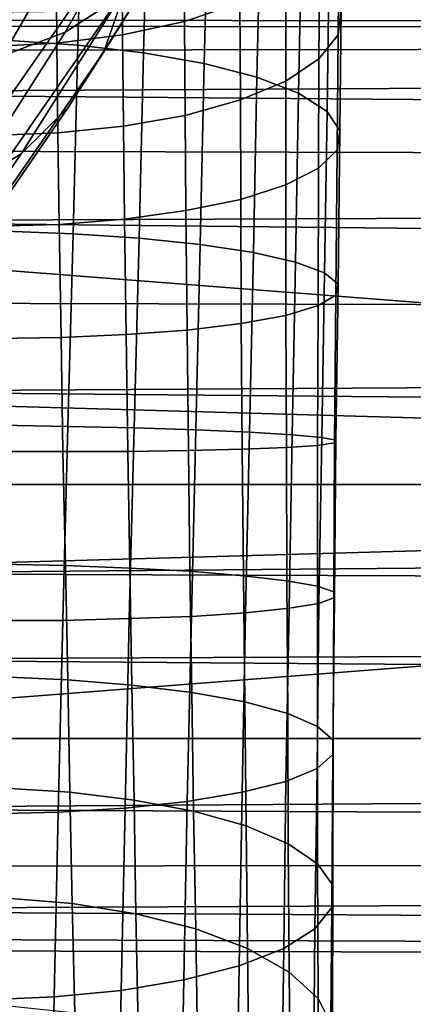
# Model space of a CAD drawing. Extents: x -43.1 to 43.1, y -41.3 to 41.3.
# Tile 434 of 744: x 0.1515 to 0.2396, y -0.1166 to 0.1042. Entities that reach past the tile are written whole.
import ezdxf

# ---------------------------------------------------------------- set-up
doc = ezdxf.new("R2010")
doc.units = 0
for name, color, linetype in [('CABLE', 18, 'CONTINUOUS'), ('CEILING_SUPPORT', 254, 'CONTINUOUS'), ('CLAMP', 254, 'CONTINUOUS'), ('METAL_BASE', 254, 'CONTINUOUS'), ('WIRE', 254, 'CONTINUOUS')]:
    doc.layers.add(name, color=color, linetype=linetype)

msp = doc.modelspace()

# ---------------------------------------------------------------- linework, layer by layer
at = {"layer": 'CABLE'}
for points in [[(0.1591, -0.2653, 28.2591), (0.0042, -0.032, 27.7138), (-0.0211, -0.0398, 27.7175), (0.1337, -0.2731, 28.2628)], [(0.1833, -0.2666, 28.252), (0.0285, -0.0333, 27.7066), (0.0042, -0.032, 27.7138), (0.1591, -0.2653, 28.2591)], [(0.2046, -0.2763, 28.2424), (0.0497, -0.0428, 27.6967), (0.0285, -0.0333, 27.7066), (0.1833, -0.2666, 28.252)], [(0.2209, -0.2943, 28.2308), (0.0658, -0.0606, 27.6847), (0.0497, -0.0428, 27.6967), (0.2046, -0.2763, 28.2424)], [(0.2283, -0.3185, 28.219), (0.0731, -0.0846, 27.6725), (0.0658, -0.0606, 27.6847), (0.2209, -0.2943, 28.2308)], [(0.2246, -0.345, 28.2093), (0.0693, -0.111, 27.6624), (0.0731, -0.0846, 27.6725), (0.2283, -0.3185, 28.219)], [(0.2103, -0.369, 28.2035), (0.0549, -0.1348, 27.6563), (0.0693, -0.111, 27.6624), (0.2246, -0.345, 28.2093)]]:
    msp.add_3dface(points, dxfattribs=at)
at = {"layer": 'CEILING_SUPPORT'}
for points in [[(0.068, 0.0542, 101.9285), (0, 0.7651, 101.9285), (0.7651, 0.7651, 101.9285), (0.7651, 0, 101.9285)], [(0.068, 0.0542, 101.859), (0, 0.7651, 101.859), (0.7651, 0.7651, 101.859), (0.7651, 0, 101.859)], [(0.7651, 0, 101.9285), (0.0848, 0.0193, 101.9285), (0.068, 0.0542, 101.9285)], [(0.7651, 0, 101.859), (0.0848, 0.0193, 101.859), (0.068, 0.0542, 101.859)], [(0.7651, 0, 101.9285), (0.0848, -0.0193, 101.9285), (0.0848, 0.0193, 101.9285)], [(0.7651, 0, 101.859), (0.0848, -0.0193, 101.859), (0.0848, 0.0193, 101.859)], [(0.068, -0.0542, 101.9285), (0.7651, 0, 101.9285), (0.7651, -0.7651, 101.9285), (0, -0.7651, 101.9285)], [(0.068, -0.0542, 101.859), (0.7651, 0, 101.859), (0.7651, -0.7651, 101.859), (0, -0.7651, 101.859)], [(0.068, -0.0542, 101.9285), (0.0848, -0.0193, 101.9285), (0.7651, 0, 101.9285)], [(0.068, -0.0542, 101.859), (0.0848, -0.0193, 101.859), (0.7651, 0, 101.859)]]:
    msp.add_3dface(points, dxfattribs=at)
at = {"layer": 'CLAMP'}
for points in [[(2.4375, 0.1306, 94.036), (2.4213, 0.1007, 94.0439), (-0.0031, 0.1043, 94.0431)], [(2.4213, 0.1007, 93.1625), (2.4375, 0.1306, 93.1704), (-0.0031, 0.1043, 93.1633)], [(2.4213, 0.1007, 94.0439), (0.0177, 0.1028, 94.0434), (-0.0031, 0.1043, 94.0431)], [(2.4213, 0.1007, 93.1625), (-0.0031, 0.1043, 93.1633), (0.0177, 0.1028, 93.163)], [(2.4213, 0.1007, 94.0439), (0.0378, 0.0972, 94.0447), (0.0177, 0.1028, 94.0434)], [(2.4213, 0.1007, 93.1625), (0.0177, 0.1028, 93.163), (0.0378, 0.0972, 93.1617)], [(0.0378, 0.0972, 94.0447), (2.4213, 0.1007, 94.0439), (0.0564, 0.0878, 94.0467)], [(2.4213, 0.1007, 93.1625), (0.0378, 0.0972, 93.1617), (0.0564, 0.0878, 93.1597)], [(2.4213, 0.1007, 94.0439), (2.4093, 0.0686, 94.05), (0.0564, 0.0878, 94.0467)], [(0.0564, 0.0878, 93.1597), (2.4093, 0.0686, 93.1564), (2.4213, 0.1007, 93.1625)], [(0.0727, 0.0749, 94.049), (0.0564, 0.0878, 94.0467), (2.4093, 0.0686, 94.05)], [(0.0564, 0.0878, 93.1597), (0.0727, 0.0749, 93.1574), (2.4093, 0.0686, 93.1564)], [(2.4093, 0.0686, 94.05), (0.0861, 0.059, 94.0514), (0.0727, 0.0749, 94.049)], [(0.0861, 0.059, 93.155), (2.4093, 0.0686, 93.1564), (0.0727, 0.0749, 93.1574)], [(2.4093, 0.0686, 94.05), (2.402, 0.0347, 94.0539), (0.0861, 0.059, 94.0514)], [(2.4093, 0.0686, 93.1564), (0.0861, 0.059, 93.155), (2.402, 0.0347, 93.1525)], [(0.0861, 0.059, 94.0514), (2.402, 0.0347, 94.0539), (0.0961, 0.0407, 94.0534)], [(0.0861, 0.059, 93.155), (0.0961, 0.0407, 93.153), (2.402, 0.0347, 93.1525)], [(0.1022, 0.0208, 94.0548), (0.0961, 0.0407, 94.0534), (2.402, 0.0347, 94.0539)], [(2.402, 0.0347, 93.1525), (0.0961, 0.0407, 93.153), (0.1022, 0.0208, 93.1516)], [(2.402, 0.0347, 94.0539), (2.3995, 0, 94.0553), (0.1022, 0.0208, 94.0548)], [(2.3995, 0, 93.1511), (2.402, 0.0347, 93.1525), (0.1022, 0.0208, 93.1516)], [(0.1022, 0.0208, 94.0548), (2.3995, 0, 94.0553), (0.1043, 0, 94.0553)], [(2.3995, 0, 93.1511), (0.1022, 0.0208, 93.1516), (0.1043, 0, 93.1511)], [(0.1024, -0.02, 94.0548), (2.3995, 0, 94.0553), (2.4012, -0.0287, 94.0544)], [(2.3995, 0, 94.0553), (0.1024, -0.02, 94.0548), (0.1043, 0, 94.0553)], [(0.1024, -0.02, 93.1516), (2.3995, 0, 93.1511), (0.1043, 0, 93.1511)], [(0.1024, -0.02, 93.1516), (2.4012, -0.0287, 93.152), (2.3995, 0, 93.1511)], [(2.4012, -0.0287, 94.0544), (0.0967, -0.0393, 94.0536), (0.1024, -0.02, 94.0548)], [(2.4012, -0.0287, 93.152), (0.1024, -0.02, 93.1516), (0.0967, -0.0393, 93.1528)], [(2.4062, -0.057, 94.0517), (0.0967, -0.0393, 94.0536), (2.4012, -0.0287, 94.0544)], [(2.4012, -0.0287, 93.152), (0.0967, -0.0393, 93.1528), (2.4062, -0.057, 93.1547)], [(2.4062, -0.057, 94.0517), (0.0874, -0.057, 94.0517), (0.0967, -0.0393, 94.0536)], [(2.4062, -0.057, 93.1547), (0.0967, -0.0393, 93.1528), (0.0874, -0.057, 93.1548)], [(0.0749, -0.0727, 94.0494), (2.4062, -0.057, 94.0517), (2.4145, -0.0842, 94.0474)], [(0.0874, -0.057, 94.0517), (2.4062, -0.057, 94.0517), (0.0749, -0.0727, 94.0494)], [(2.4062, -0.057, 93.1547), (0.0749, -0.0727, 93.157), (2.4145, -0.0842, 93.159)], [(2.4062, -0.057, 93.1547), (0.0874, -0.057, 93.1548), (0.0749, -0.0727, 93.157)], [(2.4145, -0.0842, 94.0474), (0.0596, -0.0856, 94.0471), (0.0749, -0.0727, 94.0494)], [(0.0596, -0.0856, 93.1593), (2.4145, -0.0842, 93.159), (0.0749, -0.0727, 93.157)], [(0.0422, -0.0954, 94.0451), (2.4145, -0.0842, 94.0474), (2.4258, -0.1101, 94.0417)], [(2.4145, -0.0842, 94.0474), (0.0422, -0.0954, 94.0451), (0.0596, -0.0856, 94.0471)], [(0.0422, -0.0954, 93.1613), (2.4258, -0.1101, 93.1647), (2.4145, -0.0842, 93.159)], [(0.0422, -0.0954, 93.1613), (2.4145, -0.0842, 93.159), (0.0596, -0.0856, 93.1593)], [(2.4258, -0.1101, 94.0417), (0.0231, -0.1017, 94.0437), (0.0422, -0.0954, 94.0451)], [(2.4258, -0.1101, 93.1647), (0.0422, -0.0954, 93.1613), (0.0231, -0.1017, 93.1627)], [(0.0031, -0.1043, 94.0431), (0.0231, -0.1017, 94.0437), (2.4258, -0.1101, 94.0417)], [(2.4258, -0.1101, 93.1647), (0.0231, -0.1017, 93.1627), (0.0031, -0.1043, 93.1633)], [(2.4258, -0.1101, 94.0417), (-0.6955, -0.1312, 94.0358), (0.0031, -0.1043, 94.0431)], [(2.4258, -0.1101, 93.1647), (0.0031, -0.1043, 93.1633), (-0.6955, -0.1312, 93.1706)], [(-0.6955, -0.1312, 94.0358), (2.4258, -0.1101, 94.0417), (2.4399, -0.1343, 94.0349)], [(2.4399, -0.1343, 93.1715), (2.4258, -0.1101, 93.1647), (-0.6955, -0.1312, 93.1706)]]:
    msp.add_3dface(points, dxfattribs=at)
at = {"layer": 'METAL_BASE'}
for points in [[(-1.669, 0.6609, 8.6989), (-0.8194, 1.6735, 8.6989), (0.4824, 1.903, 8.6989), (1.6271, -1.2421, 8.6989)], [(-0.9992, 1.3658, 8.6989), (-1.609, 0.3096, 8.6989), (-1.3972, -0.8914, 8.6989), (1.2928, 1.3658, 8.6989)], [(-1.3972, -0.8914, 8.6989), (-0.463, -1.6754, 8.6989), (0.7566, -1.6754, 8.6989), (1.2928, 1.3658, 8.6989)], [(-0.8992, 1.2466, 0.6411), (-1.4558, 0.2826, 0.6411), (-1.2625, -0.8137, 0.6411), (1.1929, 1.2466, 0.6411)], [(-1.2625, -0.8137, 0.6411), (-0.4098, -1.5292, 0.6411), (0.7034, -1.5292, 0.6411), (1.1929, 1.2466, 0.6411)], [(-0.8194, -1.6735, 8.6989), (-1.669, -0.6609, 8.6989), (-1.669, 0.6609, 8.6989), (1.6271, -1.2421, 8.6989)]]:
    msp.add_3dface(points, dxfattribs=at)
at = {"layer": 'WIRE'}
for points in [[(0.1617, 0.1722, 3.1845), (0.114, 0.1041, 3.3377), (0.1033, 0.1168, 3.3398), (0.1511, 0.1848, 3.1871)], [(0.1699, 0.1579, 3.1804), (0.1221, 0.0896, 3.3342), (0.114, 0.1041, 3.3377), (0.1617, 0.1722, 3.1845)], [(0.175, 0.1425, 3.1749), (0.1272, 0.074, 3.3292), (0.1221, 0.0896, 3.3342), (0.1699, 0.1579, 3.1804)], [(0.1928, 0.1331, 3.0729), (0.1703, 0.097, 3.1526), (0.1752, 0.1113, 3.1606), (0.1978, 0.1476, 3.0804)], [(0.1768, 0.1267, 3.1682), (0.129, 0.058, 3.3232), (0.1272, 0.074, 3.3292), (0.175, 0.1425, 3.1749)], [(0.1798, 0.1335, 2.9727), (0.1616, 0.1014, 3.0514), (0.1741, 0.1095, 3.058), (0.1925, 0.1421, 2.9784)], [(0.1658, 0.1276, 2.9679), (0.1477, 0.0961, 3.0455), (0.1616, 0.1014, 3.0514), (0.1798, 0.1335, 2.9727)], [(0.1645, 0.0985, 1.3759), (0.1654, 0.1318, 1.3861), (0.1502, 0.133, 1.3831), (0.1493, 0.0995, 1.3728)], [(0.1848, 0.1202, 3.0653), (0.1623, 0.0845, 3.1444), (0.1703, 0.097, 3.1526), (0.1928, 0.1331, 3.0729)], [(0.2228, 0.1008, 1.4726), (0.223, 0.126, 1.483), (0.2239, 0.1329, 1.4673), (0.2235, 0.1065, 1.4563)], [(0.1792, 0.0968, 1.3818), (0.1801, 0.1295, 1.392), (0.1654, 0.1318, 1.3861), (0.1645, 0.0985, 1.3759)], [(0.1928, 0.0944, 1.3905), (0.1936, 0.1264, 1.4006), (0.1801, 0.1295, 1.392), (0.1792, 0.0968, 1.3818)], [(0.1884, 0.1038, 1.534), (0.1883, 0.1245, 1.5444), (0.2008, 0.1294, 1.5351), (0.2008, 0.108, 1.5242)], [(0.1752, 0.1113, 3.1606), (0.1274, 0.0423, 3.3162), (0.129, 0.058, 3.3232), (0.1768, 0.1267, 3.1682)], [(0.1511, 0.1246, 2.9639), (0.1332, 0.0935, 3.0407), (0.1477, 0.0961, 3.0455), (0.1658, 0.1276, 2.9679)], [(0.2046, 0.0913, 1.402), (0.2053, 0.1223, 1.4118), (0.1936, 0.1264, 1.4006), (0.1928, 0.0944, 1.3905)], [(0.2185, 0.0954, 1.4883), (0.2187, 0.1193, 1.4982), (0.223, 0.126, 1.483), (0.2228, 0.1008, 1.4726)], [(0.1745, 0.1008, 1.5413), (0.1743, 0.1209, 1.5514), (0.1883, 0.1245, 1.5444), (0.1884, 0.1038, 1.534)], [(0.2139, 0.0877, 1.4157), (0.2145, 0.1175, 1.4252), (0.2053, 0.1223, 1.4118), (0.2046, 0.0913, 1.402)], [(0.1741, 0.1095, 3.058), (0.1518, 0.0741, 3.1365), (0.1623, 0.0845, 3.1444), (0.1848, 0.1202, 3.0653)], [(0.1598, 0.0989, 1.5459), (0.1596, 0.1188, 1.5557), (0.1743, 0.1209, 1.5514), (0.1745, 0.1008, 1.5413)], [(0.2111, 0.0904, 1.5027), (0.2111, 0.1132, 1.5122), (0.2187, 0.1193, 1.4982), (0.2185, 0.0954, 1.4883)], [(0.145, 0.0982, 1.5479), (0.1448, 0.1179, 1.5576), (0.1596, 0.1188, 1.5557), (0.1598, 0.0989, 1.5459)], [(0.2203, 0.0836, 1.4311), (0.2207, 0.1122, 1.4403), (0.2145, 0.1175, 1.4252), (0.2139, 0.0877, 1.4157)], [(0.2009, 0.0862, 1.5152), (0.2008, 0.108, 1.5242), (0.2111, 0.1132, 1.5122), (0.2111, 0.0904, 1.5027)], [(0.1703, 0.097, 3.1526), (0.1224, 0.0277, 3.3087), (0.1274, 0.0423, 3.3162), (0.1752, 0.1113, 3.1606)], [(0.2232, 0.0793, 1.4475), (0.2235, 0.1065, 1.4563), (0.2207, 0.1122, 1.4403), (0.2203, 0.0836, 1.4311)], [(0.1616, 0.1014, 3.0514), (0.1393, 0.0664, 3.1292), (0.1518, 0.0741, 3.1365), (0.1741, 0.1095, 3.058)], [(0.1885, 0.0827, 1.5254), (0.1884, 0.1038, 1.534), (0.2008, 0.108, 1.5242), (0.2009, 0.0862, 1.5152)], [(0.2226, 0.075, 1.4642), (0.2228, 0.1008, 1.4726), (0.2235, 0.1065, 1.4563), (0.2232, 0.0793, 1.4475)], [(0.1747, 0.0803, 1.533), (0.1745, 0.1008, 1.5413), (0.1884, 0.1038, 1.534), (0.1885, 0.0827, 1.5254)], [(0.1477, 0.0961, 3.0455), (0.1256, 0.0614, 3.1228), (0.1393, 0.0664, 3.1292), (0.1616, 0.1014, 3.0514)], [(0.1634, 0.0562, 1.3671), (0.1645, 0.0985, 1.3759), (0.1493, 0.0995, 1.3728), (0.1482, 0.0568, 1.3641)], [(0.16, 0.0788, 1.5378), (0.1598, 0.0989, 1.5459), (0.1745, 0.1008, 1.5413), (0.1747, 0.0803, 1.533)], [(0.2184, 0.0709, 1.4803), (0.2185, 0.0954, 1.4883), (0.2228, 0.1008, 1.4726), (0.2226, 0.075, 1.4642)], [(0.1452, 0.0782, 1.54), (0.145, 0.0982, 1.5479), (0.1598, 0.0989, 1.5459), (0.16, 0.0788, 1.5378)], [(0.1782, 0.0552, 1.373), (0.1792, 0.0968, 1.3818), (0.1645, 0.0985, 1.3759), (0.1634, 0.0562, 1.3671)], [(0.1623, 0.0845, 3.1444), (0.1144, 0.0148, 3.3011), (0.1224, 0.0277, 3.3087), (0.1703, 0.097, 3.1526)], [(0.1919, 0.0538, 1.3819), (0.1928, 0.0944, 1.3905), (0.1792, 0.0968, 1.3818), (0.1782, 0.0552, 1.373)], [(0.2111, 0.0672, 1.4952), (0.2111, 0.0904, 1.5027), (0.2185, 0.0954, 1.4883), (0.2184, 0.0709, 1.4803)], [(0.2038, 0.052, 1.3934), (0.2046, 0.0913, 1.402), (0.1928, 0.0944, 1.3905), (0.1919, 0.0538, 1.3819)], [(0.2132, 0.0498, 1.4074), (0.2139, 0.0877, 1.4157), (0.2046, 0.0913, 1.402), (0.2038, 0.052, 1.3934)], [(0.201, 0.0639, 1.5081), (0.2009, 0.0862, 1.5152), (0.2111, 0.0904, 1.5027), (0.2111, 0.0672, 1.4952)], [(0.1887, 0.0614, 1.5186), (0.1885, 0.0827, 1.5254), (0.2009, 0.0862, 1.5152), (0.201, 0.0639, 1.5081)], [(0.2197, 0.0474, 1.4231), (0.2203, 0.0836, 1.4311), (0.2139, 0.0877, 1.4157), (0.2132, 0.0498, 1.4074)], [(0.1518, 0.0741, 3.1365), (0.1039, 0.0042, 3.2936), (0.1144, 0.0148, 3.3011), (0.1623, 0.0845, 3.1444)], [(0.1749, 0.0595, 1.5264), (0.1747, 0.0803, 1.533), (0.1885, 0.0827, 1.5254), (0.1887, 0.0614, 1.5186)], [(0.2228, 0.0449, 1.4399), (0.2232, 0.0793, 1.4475), (0.2203, 0.0836, 1.4311), (0.2197, 0.0474, 1.4231)], [(0.1603, 0.0583, 1.5315), (0.16, 0.0788, 1.5378), (0.1747, 0.0803, 1.533), (0.1749, 0.0595, 1.5264)], [(0.1455, 0.0579, 1.5338), (0.1452, 0.0782, 1.54), (0.16, 0.0788, 1.5378), (0.1603, 0.0583, 1.5315)], [(0.2223, 0.0424, 1.4569), (0.2226, 0.075, 1.4642), (0.2232, 0.0793, 1.4475), (0.2228, 0.0449, 1.4399)], [(0.1393, 0.0664, 3.1292), (0.0914, -0.0038, 3.2867), (0.1039, 0.0042, 3.2936), (0.1518, 0.0741, 3.1365)], [(0.2183, 0.0401, 1.4734), (0.2184, 0.0709, 1.4803), (0.2226, 0.075, 1.4642), (0.2223, 0.0424, 1.4569)], [(0.2111, 0.0379, 1.4886), (0.2111, 0.0672, 1.4952), (0.2184, 0.0709, 1.4803), (0.2183, 0.0401, 1.4734)], [(0.2011, 0.0361, 1.5019), (0.201, 0.0639, 1.5081), (0.2111, 0.0672, 1.4952), (0.2111, 0.0379, 1.4886)], [(0.189, 0.0346, 1.5127), (0.1887, 0.0614, 1.5186), (0.201, 0.0639, 1.5081), (0.2011, 0.0361, 1.5019)], [(0.1753, 0.0336, 1.5209), (0.1749, 0.0595, 1.5264), (0.1887, 0.0614, 1.5186), (0.189, 0.0346, 1.5127)], [(0.1459, 0.0327, 1.5286), (0.1455, 0.0579, 1.5338), (0.1603, 0.0583, 1.5315), (0.1607, 0.0329, 1.5261)], [(0.1607, 0.0329, 1.5261), (0.1603, 0.0583, 1.5315), (0.1749, 0.0595, 1.5264), (0.1753, 0.0336, 1.5209)], [(0.1622, 0.013, 1.363), (0.1634, 0.0562, 1.3671), (0.1482, 0.0568, 1.3641), (0.147, 0.0133, 1.3601)], [(0.1771, 0.0127, 1.3688), (0.1782, 0.0552, 1.373), (0.1634, 0.0562, 1.3671), (0.1622, 0.013, 1.363)], [(0.1909, 0.0122, 1.3776), (0.1919, 0.0538, 1.3819), (0.1782, 0.0552, 1.373), (0.1771, 0.0127, 1.3688)], [(0.2029, 0.0117, 1.3892), (0.2038, 0.052, 1.3934), (0.1919, 0.0538, 1.3819), (0.1909, 0.0122, 1.3776)], [(0.2125, 0.0111, 1.4032), (0.2132, 0.0498, 1.4074), (0.2038, 0.052, 1.3934), (0.2029, 0.0117, 1.3892)], [(0.2191, 0.0105, 1.419), (0.2197, 0.0474, 1.4231), (0.2132, 0.0498, 1.4074), (0.2125, 0.0111, 1.4032)], [(0.2223, 0.0099, 1.4359), (0.2228, 0.0449, 1.4399), (0.2197, 0.0474, 1.4231), (0.2191, 0.0105, 1.419)], [(0.222, 0.0093, 1.4532), (0.2223, 0.0424, 1.4569), (0.2228, 0.0449, 1.4399), (0.2223, 0.0099, 1.4359)], [(0.2182, 0.0087, 1.4699), (0.2183, 0.0401, 1.4734), (0.2223, 0.0424, 1.4569), (0.222, 0.0093, 1.4532)], [(0.2112, 0.0083, 1.4853), (0.2111, 0.0379, 1.4886), (0.2183, 0.0401, 1.4734), (0.2182, 0.0087, 1.4699)], [(0.2013, 0.0079, 1.4988), (0.2011, 0.0361, 1.5019), (0.2111, 0.0379, 1.4886), (0.2112, 0.0083, 1.4853)], [(0.1893, 0.0076, 1.5099), (0.189, 0.0346, 1.5127), (0.2011, 0.0361, 1.5019), (0.2013, 0.0079, 1.4988)], [(0.1611, 0.0074, 1.5236), (0.1607, 0.0329, 1.5261), (0.1753, 0.0336, 1.5209), (0.1757, 0.0074, 1.5182)], [(0.1757, 0.0074, 1.5182), (0.1753, 0.0336, 1.5209), (0.189, 0.0346, 1.5127), (0.1893, 0.0076, 1.5099)], [(0.1464, 0.0074, 1.5262), (0.1459, 0.0327, 1.5286), (0.1607, 0.0329, 1.5261), (0.1611, 0.0074, 1.5236)], [(0.1611, -0.0305, 1.3637), (0.1622, 0.013, 1.363), (0.147, 0.0133, 1.3601), (0.1459, -0.0305, 1.3609)], [(0.176, -0.0301, 1.3694), (0.1771, 0.0127, 1.3688), (0.1622, 0.013, 1.363), (0.1611, -0.0305, 1.3637)], [(0.1899, -0.0296, 1.378), (0.1909, 0.0122, 1.3776), (0.1771, 0.0127, 1.3688), (0.176, -0.0301, 1.3694)], [(0.202, -0.0288, 1.3895), (0.2029, 0.0117, 1.3892), (0.1909, 0.0122, 1.3776), (0.1899, -0.0296, 1.378)], [(0.2118, -0.0278, 1.4034), (0.2125, 0.0111, 1.4032), (0.2029, 0.0117, 1.3892), (0.202, -0.0288, 1.3895)], [(0.2185, -0.0267, 1.4191), (0.2191, 0.0105, 1.419), (0.2125, 0.0111, 1.4032), (0.2118, -0.0278, 1.4034)], [(0.2182, -0.0228, 1.4698), (0.2182, 0.0087, 1.4699), (0.222, 0.0093, 1.4532), (0.2218, -0.0241, 1.4531)], [(0.222, -0.0254, 1.4359), (0.2223, 0.0099, 1.4359), (0.2191, 0.0105, 1.419), (0.2185, -0.0267, 1.4191)], [(0.2218, -0.0241, 1.4531), (0.222, 0.0093, 1.4532), (0.2223, 0.0099, 1.4359), (0.222, -0.0254, 1.4359)], [(0.1469, -0.0179, 1.5267), (0.1464, 0.0074, 1.5262), (0.1611, 0.0074, 1.5236), (0.1617, -0.0182, 1.5239)], [(0.1617, -0.0182, 1.5239), (0.1611, 0.0074, 1.5236), (0.1757, 0.0074, 1.5182), (0.1761, -0.0188, 1.5184)], [(0.1761, -0.0188, 1.5184), (0.1757, 0.0074, 1.5182), (0.1893, 0.0076, 1.5099), (0.1896, -0.0195, 1.51)], [(0.1896, -0.0195, 1.51), (0.1893, 0.0076, 1.5099), (0.2013, 0.0079, 1.4988), (0.2016, -0.0205, 1.4988)], [(0.2016, -0.0205, 1.4988), (0.2013, 0.0079, 1.4988), (0.2112, 0.0083, 1.4853), (0.2113, -0.0216, 1.4853)], [(0.2113, -0.0216, 1.4853), (0.2112, 0.0083, 1.4853), (0.2182, 0.0087, 1.4699), (0.2182, -0.0228, 1.4698)], [(0.1475, -0.0432, 1.53), (0.1469, -0.0179, 1.5267), (0.1617, -0.0182, 1.5239), (0.1622, -0.0438, 1.5271)], [(0.1622, -0.0438, 1.5271), (0.1617, -0.0182, 1.5239), (0.1761, -0.0188, 1.5184), (0.1766, -0.045, 1.5215)], [(0.1766, -0.045, 1.5215), (0.1761, -0.0188, 1.5184), (0.1896, -0.0195, 1.51), (0.19, -0.0467, 1.5131)], [(0.19, -0.0467, 1.5131), (0.1896, -0.0195, 1.51), (0.2016, -0.0205, 1.4988), (0.2019, -0.0488, 1.502)], [(0.2019, -0.0488, 1.502), (0.2016, -0.0205, 1.4988), (0.2113, -0.0216, 1.4853), (0.2115, -0.0514, 1.4886)], [(0.2115, -0.0514, 1.4886), (0.2113, -0.0216, 1.4853), (0.2182, -0.0228, 1.4698), (0.2182, -0.0543, 1.4733)], [(0.2182, -0.0543, 1.4733), (0.2182, -0.0228, 1.4698), (0.2218, -0.0241, 1.4531), (0.2217, -0.0574, 1.4568)], [(0.2217, -0.0574, 1.4568), (0.2218, -0.0241, 1.4531), (0.222, -0.0254, 1.4359), (0.2216, -0.0606, 1.4398)], [(0.2216, -0.0606, 1.4398), (0.222, -0.0254, 1.4359), (0.2185, -0.0267, 1.4191), (0.2181, -0.0637, 1.4232)], [(0.2111, -0.0666, 1.4078), (0.2118, -0.0278, 1.4034), (0.202, -0.0288, 1.3895), (0.2013, -0.069, 1.3942)], [(0.2181, -0.0637, 1.4232), (0.2185, -0.0267, 1.4191), (0.2118, -0.0278, 1.4034), (0.2111, -0.0666, 1.4078)], [(0.1601, -0.0735, 1.3691), (0.1611, -0.0305, 1.3637), (0.1459, -0.0305, 1.3609), (0.1448, -0.0739, 1.3666)], [(0.1751, -0.0726, 1.3746), (0.176, -0.0301, 1.3694), (0.1611, -0.0305, 1.3637), (0.1601, -0.0735, 1.3691)], [(0.189, -0.0711, 1.3831), (0.1899, -0.0296, 1.378), (0.176, -0.0301, 1.3694), (0.1751, -0.0726, 1.3746)], [(0.2013, -0.069, 1.3942), (0.202, -0.0288, 1.3895), (0.1899, -0.0296, 1.378), (0.189, -0.0711, 1.3831)], [(0.148, -0.0681, 1.5359), (0.1475, -0.0432, 1.53), (0.1622, -0.0438, 1.5271), (0.1627, -0.069, 1.533)], [(0.1627, -0.069, 1.533), (0.1622, -0.0438, 1.5271), (0.1766, -0.045, 1.5215), (0.1771, -0.0708, 1.5274)], [(0.1771, -0.0708, 1.5274), (0.1766, -0.045, 1.5215), (0.19, -0.0467, 1.5131), (0.1904, -0.0733, 1.5191)], [(0.1904, -0.0733, 1.5191), (0.19, -0.0467, 1.5131), (0.2019, -0.0488, 1.502), (0.2022, -0.0766, 1.5082)], [(0.2022, -0.0766, 1.5082), (0.2019, -0.0488, 1.502), (0.2115, -0.0514, 1.4886), (0.2116, -0.0806, 1.495)], [(0.2116, -0.0806, 1.495), (0.2115, -0.0514, 1.4886), (0.2182, -0.0543, 1.4733), (0.2182, -0.0851, 1.48)], [(0.2182, -0.0851, 1.48), (0.2182, -0.0543, 1.4733), (0.2217, -0.0574, 1.4568), (0.2216, -0.0899, 1.4639)], [(0.2216, -0.0899, 1.4639), (0.2217, -0.0574, 1.4568), (0.2216, -0.0606, 1.4398), (0.2214, -0.0949, 1.4474)], [(0.2214, -0.0949, 1.4474), (0.2216, -0.0606, 1.4398), (0.2181, -0.0637, 1.4232), (0.2176, -0.0997, 1.4313)], [(0.2176, -0.0997, 1.4313), (0.2181, -0.0637, 1.4232), (0.2111, -0.0666, 1.4078), (0.2106, -0.1041, 1.4163)], [(0.1486, -0.0928, 1.5446), (0.148, -0.0681, 1.5359), (0.1627, -0.069, 1.533), (0.1632, -0.094, 1.5417)], [(0.2106, -0.1041, 1.4163), (0.2111, -0.0666, 1.4078), (0.2013, -0.069, 1.3942), (0.2006, -0.108, 1.4031)], [(0.1632, -0.094, 1.5417), (0.1627, -0.069, 1.533), (0.1771, -0.0708, 1.5274), (0.1775, -0.0963, 1.5361)], [(0.2006, -0.108, 1.4031), (0.2013, -0.069, 1.3942), (0.189, -0.0711, 1.3831), (0.1882, -0.1111, 1.3923)], [(0.1742, -0.1135, 1.3842), (0.1751, -0.0726, 1.3746), (0.1601, -0.0735, 1.3691), (0.1592, -0.1149, 1.379)], [(0.1882, -0.1111, 1.3923), (0.189, -0.0711, 1.3831), (0.1751, -0.0726, 1.3746), (0.1742, -0.1135, 1.3842)], [(0.1775, -0.0963, 1.5361), (0.1771, -0.0708, 1.5274), (0.1904, -0.0733, 1.5191), (0.1909, -0.0997, 1.528)], [(0.1592, -0.1149, 1.379), (0.1601, -0.0735, 1.3691), (0.1448, -0.0739, 1.3666), (0.1439, -0.1156, 1.3767)], [(0.1909, -0.0997, 1.528), (0.1904, -0.0733, 1.5191), (0.2022, -0.0766, 1.5082), (0.2025, -0.1041, 1.5174)], [(0.2025, -0.1041, 1.5174), (0.2022, -0.0766, 1.5082), (0.2116, -0.0806, 1.495), (0.2118, -0.1094, 1.5046)], [(0.2118, -0.1094, 1.5046), (0.2116, -0.0806, 1.495), (0.2182, -0.0851, 1.48), (0.2183, -0.1153, 1.49)], [(0.2183, -0.1153, 1.49), (0.2182, -0.0851, 1.48), (0.2216, -0.0899, 1.4639), (0.2215, -0.1217, 1.4745)], [(0.2215, -0.1217, 1.4745), (0.2216, -0.0899, 1.4639), (0.2214, -0.0949, 1.4474), (0.2211, -0.1283, 1.4585)], [(0.1491, -0.117, 1.5558), (0.1486, -0.0928, 1.5446), (0.1632, -0.094, 1.5417), (0.1638, -0.1186, 1.5529)], [(0.1638, -0.1186, 1.5529), (0.1632, -0.094, 1.5417), (0.1775, -0.0963, 1.5361), (0.178, -0.1214, 1.5475)], [(0.2211, -0.1283, 1.4585), (0.2214, -0.0949, 1.4474), (0.2176, -0.0997, 1.4313), (0.2173, -0.1346, 1.443)], [(0.178, -0.1214, 1.5475), (0.1775, -0.0963, 1.5361), (0.1909, -0.0997, 1.528), (0.1913, -0.1256, 1.5396)], [(0.1913, -0.1256, 1.5396), (0.1909, -0.0997, 1.528), (0.2025, -0.1041, 1.5174), (0.2028, -0.131, 1.5294)], [(0.2173, -0.1346, 1.443), (0.2176, -0.0997, 1.4313), (0.2106, -0.1041, 1.4163), (0.2101, -0.1405, 1.4286)], [(0.2101, -0.1405, 1.4286), (0.2106, -0.1041, 1.4163), (0.2006, -0.108, 1.4031), (0.2, -0.1456, 1.4159)], [(0.2028, -0.131, 1.5294), (0.2025, -0.1041, 1.5174), (0.2118, -0.1094, 1.5046), (0.2121, -0.1374, 1.517)], [(0.2, -0.1456, 1.4159), (0.2006, -0.108, 1.4031), (0.1882, -0.1111, 1.3923), (0.1875, -0.1498, 1.4056)], [(0.2121, -0.1374, 1.517), (0.2118, -0.1094, 1.5046), (0.2183, -0.1153, 1.49), (0.2184, -0.1447, 1.5031)], [(0.1875, -0.1498, 1.4056), (0.1882, -0.1111, 1.3923), (0.1742, -0.1135, 1.3842), (0.1734, -0.1529, 1.3979)], [(0.1734, -0.1529, 1.3979), (0.1742, -0.1135, 1.3842), (0.1592, -0.1149, 1.379), (0.1584, -0.1549, 1.393)], [(0.1584, -0.1549, 1.393), (0.1592, -0.1149, 1.379), (0.1439, -0.1156, 1.3767), (0.143, -0.1557, 1.3908)], [(0.2184, -0.1447, 1.5031), (0.2183, -0.1153, 1.49), (0.2215, -0.1217, 1.4745), (0.2215, -0.1526, 1.4881)]]:
    msp.add_3dface(points, dxfattribs=at)

doc.saveas('drawing.dxf')
